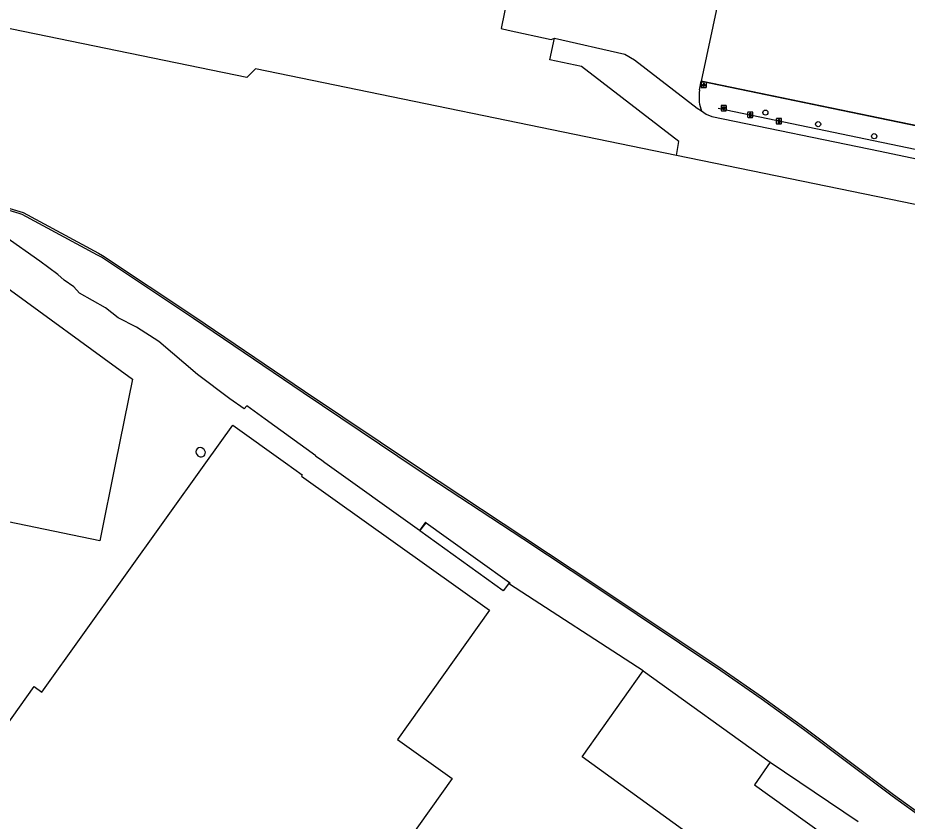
# Model space of a CAD drawing. Extents: x 157692 to 159670, y 381454 to 383289.
# Drawn here: x 158845.7 to 159015.7, y 382681.5 to 382835 of the extents above; entities that cross this region are included whole.
import ezdxf

# ---------------------------------------------------------------- set-up
doc = ezdxf.new("R2010")
doc.units = 0
for name, color, linetype in [('IMGEO_Boom', 7, 'Continuous'), ('IMGEO_Erf', 7, 'Continuous'), ('IMGEO_Groenvoorziening', 7, 'Continuous'), ('IMGEO_Hectometerpaal', 7, 'Continuous'), ('IMGEO_Hek', 7, 'Continuous'), ('IMGEO_Kademuur', 7, 'Continuous'), ('IMGEO_Lichtpunt', 7, 'Continuous'), ('IMGEO_Muur', 7, 'Continuous'), ('IMGEO_Opslagtank', 7, 'Continuous'), ('IMGEO_Paal', 7, 'Continuous'), ('IMGEO_Pand', 7, 'Continuous'), ('IMGEO_Rijbaan_lokaal_open', 7, 'Continuous'), ('IMGEO_Waterloop', 7, 'Continuous')]:
    doc.layers.add(name, color=color, linetype=linetype)

msp = doc.modelspace()

# ---------------------------------------------------------------- linework, layer by layer
at = {"layer": 'IMGEO_Boom'}
for centre in [(158988.59, 382816.92), (158998.66, 382814.71), (159009.38, 382812.41)]:
    msp.add_circle(centre, 0.489, dxfattribs=at)
at = {"layer": 'IMGEO_Erf'}
for points in [[(158923.72, 382738.55), (158923.59, 382738.65), (158922.47, 382737.08), (158904.38, 382750), (158903.78, 382750.43), (158902.6, 382751.24), (158902.68, 382751.34), (158892.94, 382758.33), (158889.44, 382760.9), (158888.94, 382760.33), (158886.21, 382762.21), (158880.06, 382766.89), (158872.64, 382773.15), (158868.38, 382775.89), (158864.84, 382777.7), (158862.46, 382779.62), (158857.48, 382782.41), (158856.4, 382783.6), (158854.56, 382784.88), (158853.35, 382785.99), (158849.92, 382788.56), (158843.18, 382793.25)], [(158965.21, 382710.22), (158939.64, 382726.78), (158939.8, 382727.02), (158939.65, 382727.13)], [(158989.52, 382692.77), (159006.29, 382681.42)]]:
    msp.add_lwpolyline(points, dxfattribs=at)
at = {"layer": 'IMGEO_Groenvoorziening'}
msp.add_lwpolyline([(158976.33, 382822.93), (159062.46, 382805.1)], dxfattribs=at)
at = {"layer": 'IMGEO_Hectometerpaal'}
for p, q in [((158980.12, 382818.2), (158980.12, 382817.36)), ((158980.12, 382818.2), (158980.12, 382817.36)), ((158981.04, 382818.28), (158980.19, 382818.28)), ((158981.04, 382818.28), (158980.19, 382818.28)), ((158981.12, 382817.37), (158981.12, 382818.21)), ((158981.12, 382817.37), (158981.12, 382818.21)), ((158980.2, 382817.28), (158981.05, 382817.28)), ((158980.2, 382817.28), (158981.05, 382817.28))]:
    msp.add_line(p, q, dxfattribs=at)
msp.add_lwpolyline([(158980.65, 382817.43), (158980.59, 382817.43), (158980.59, 382817.73), (158980.37, 382817.73), (158980.37, 382818), (158980.87, 382818), (158980.87, 382817.73), (158980.65, 382817.73), (158980.65, 382817.43)], dxfattribs=at)
for centre, start, end in [((158980.2, 382818.2), 92.4484, 184.2845), ((158980.2, 382818.2), 92.4484, 184.2845), ((158981.04, 382818.2), 2.4484, 94.2845), ((158981.04, 382818.2), 2.4484, 94.2845), ((158980.2, 382817.36), 182.4484, 274.2845), ((158980.2, 382817.36), 182.4484, 274.2845), ((158981.04, 382817.36), 272.4484, 4.2845), ((158981.04, 382817.36), 272.4484, 4.2845)]:
    msp.add_arc(centre, 0.0779, start, end, dxfattribs=at)
at = {"layer": 'IMGEO_Hek'}
msp.add_lwpolyline([(158979.58, 382817.8), (159017.21, 382809.95), (159057.84, 382801.65)], dxfattribs=at)
at = {"layer": 'IMGEO_Kademuur'}
for points in [[(159081.74, 382786.11), (158971.56, 382808.73), (158891.12, 382825.28), (158889.46, 382823.66), (158714.04, 382859.78), (158698.56, 382862.69), (158698.38, 382861.8), (158697.19, 382855.84), (158679.57, 382859.72), (158677.66, 382860.11), (158670.72, 382861.53), (158668.83, 382861.92), (158667.38, 382862.29), (158665.51, 382861.64), (158662.45, 382860.75), (158661.87, 382860.66), (158660.58, 382860.42), (158659.57, 382860.43), (158658.72, 382860.47), (158657.83, 382860.63), (158656.02, 382861.03), (158652.41, 382861.77)], [(158830.46, 382802.68), (158846.1, 382798.04), (158846.71, 382797.82), (158861.1, 382790.04), (158861.88, 382789.62), (158879.51, 382777.9), (158900.48, 382763.72), (158922.27, 382749.08), (158942.44, 382735.79), (158956.38, 382726.58), (158980.29, 382710.57), (158988, 382705.24), (158996.1, 382699.35), (159013.08, 382686.59), (159025.4, 382677.7)], [(159025.2, 382677.35), (159012.84, 382686.27), (158995.86, 382699.03), (158987.77, 382704.91), (158980.06, 382710.23), (158956.16, 382726.25), (158942.22, 382735.45), (158922.05, 382748.74), (158900.26, 382763.39), (158879.29, 382777.57), (158861.68, 382789.28), (158860.91, 382789.69), (158846.55, 382797.46), (158845.97, 382797.66), (158830.37, 382802.29)]]:
    msp.add_lwpolyline(points, dxfattribs=at)
at = {"layer": 'IMGEO_Lichtpunt'}
for p, q in [((158976.3, 382822.62), (158976.3, 382821.82)), ((158976.3, 382822.62), (158976.3, 382821.82)), ((158977.2, 382822.72), (158976.4, 382822.72)), ((158977.2, 382822.72), (158976.4, 382822.72)), ((158976.4, 382821.72), (158977.2, 382821.72)), ((158976.4, 382821.72), (158977.2, 382821.72)), ((158977.3, 382821.82), (158977.3, 382822.62)), ((158977.3, 382821.82), (158977.3, 382822.62))]:
    msp.add_line(p, q, dxfattribs=at)
for points in [[(158976.68, 382822.29), (158976.72, 382822.26), (158976.53, 382822), (158976.49, 382822.02), (158976.68, 382822.29)], [(158976.78, 382822.24), (158976.83, 382822.24), (158976.83, 382821.92), (158976.78, 382821.92), (158976.78, 382822.24)], [(158976.89, 382822.26), (158976.93, 382822.29), (158977.11, 382822.02), (158977.08, 382822), (158976.89, 382822.26)]]:
    msp.add_lwpolyline(points, dxfattribs=at)
msp.add_circle((158976.8, 382822.42), 0.0994, dxfattribs=at)
for centre, start, end in [((158976.4, 382822.62), 90, 180), ((158976.4, 382822.62), 90, 180), ((158976.4, 382821.82), 180, 270), ((158976.4, 382821.82), 180, 270), ((158977.2, 382822.62), 0, 90), ((158977.2, 382822.62), 0, 90), ((158977.2, 382821.82), 270, 0), ((158977.2, 382821.82), 270, 360)]:
    msp.add_arc(centre, 0.0946, start, end, dxfattribs=at)
at = {"layer": 'IMGEO_Muur'}
msp.add_lwpolyline([(159101.42, 382797.04), (158976.33, 382822.93)], dxfattribs=at)
at = {"layer": 'IMGEO_Opslagtank'}
for centre, radius, start, end in [((158880.55, 382752.1), 0.823, 44.0898, 224.0883), ((158880.69, 382751.96), 0.848, 210.0756, 58.1025)]:
    msp.add_arc(centre, radius, start, end, dxfattribs=at)
at = {"layer": 'IMGEO_Paal'}
for p, q in [((158985.19, 382816.94), (158985.19, 382816.09)), ((158985.19, 382816.94), (158985.19, 382816.09)), ((158986.11, 382817.02), (158985.27, 382817.02)), ((158986.11, 382817.02), (158985.27, 382817.02)), ((158986.19, 382816.1), (158986.19, 382816.95)), ((158986.19, 382816.1), (158986.19, 382816.95)), ((158985.28, 382816.02), (158986.12, 382816.02)), ((158985.28, 382816.02), (158986.12, 382816.02)), ((158990.67, 382815.71), (158990.67, 382814.87)), ((158990.67, 382815.71), (158990.67, 382814.87)), ((158991.59, 382815.79), (158990.75, 382815.79)), ((158991.59, 382815.79), (158990.75, 382815.79)), ((158990.76, 382814.79), (158991.6, 382814.79)), ((158990.76, 382814.79), (158991.6, 382814.79)), ((158991.67, 382814.88), (158991.67, 382815.72)), ((158991.67, 382814.88), (158991.67, 382815.72))]:
    msp.add_line(p, q, dxfattribs=at)
for points in [[(158985.61, 382816.83), (158985.77, 382816.83), (158985.77, 382816.1), (158985.61, 382816.1), (158985.61, 382816.83)], [(158991.09, 382815.61), (158991.25, 382815.61), (158991.25, 382814.87), (158991.09, 382814.87), (158991.09, 382815.61)]]:
    msp.add_lwpolyline(points, dxfattribs=at)
for centre, start, end in [((158985.27, 382816.94), 92.4484, 184.2845), ((158985.27, 382816.94), 92.4484, 184.2845), ((158986.12, 382816.94), 2.4484, 94.2845), ((158986.12, 382816.94), 2.4484, 94.2845), ((158985.27, 382816.1), 182.4484, 274.2845), ((158985.27, 382816.1), 182.4484, 274.2845), ((158986.12, 382816.1), 272.4484, 4.2845), ((158986.12, 382816.1), 272.4484, 4.2845), ((158990.75, 382815.71), 92.4484, 184.2845), ((158990.75, 382815.71), 92.4484, 184.2845), ((158990.75, 382814.87), 182.4484, 274.2845), ((158990.75, 382814.87), 182.4484, 274.2845), ((158991.59, 382815.71), 2.4484, 94.2845), ((158991.59, 382815.71), 2.4484, 94.2845), ((158991.59, 382814.87), 272.4484, 4.2845), ((158991.59, 382814.87), 272.4484, 4.2845)]:
    msp.add_arc(centre, 0.0779, start, end, dxfattribs=at)
at = {"layer": 'IMGEO_Pand'}
for points in [[(158801.28, 382792.91), (158841.84, 382784.73), (158867.62, 382766), (158864.37, 382750), (158861.34, 382735.09), (158841.95, 382739.07), (158833.07, 382695.79), (158813.46, 382699.81), (158805.67, 382661.82), (158804.66, 382656.92)], [(158851.3, 382635.89), (158815.94, 382661.1), (158818.84, 382665.17), (158848.8, 382707.22), (158850.29, 382706.16), (158881.61, 382750), (158886.76, 382757.21), (158896.86, 382750), (158900.06, 382747.72), (158899.89, 382747.47), (158935.87, 382721.83), (158918.27, 382697.09), (158928.69, 382689.69), (158894.83, 382642.03)], [(158939.65, 382727.13), (158938.48, 382725.52), (158922.54, 382736.97), (158923.72, 382738.55)], [(158923.72, 382738.55), (158927.57, 382735.79), (158939.65, 382727.13)], [(158990.36, 382659.84), (158978.48, 382668.34), (158982, 382673.26), (158953.53, 382693.79), (158965.21, 382710.22)], [(158965.21, 382710.22), (158989.52, 382692.77)], [(158989.52, 382692.77), (158986.47, 382688.48), (159002.95, 382676.67)]]:
    msp.add_lwpolyline(points, dxfattribs=at)
at = {"layer": 'IMGEO_Rijbaan_lokaal_open'}
for points in [[(158983.69, 382857.56), (158982.83, 382853.44), (158976.33, 382822.93)], [(158889.18, 382851.26), (158907.16, 382847.58), (158939.87, 382841.76), (158938.06, 382833), (158939.44, 382832.69), (158947.62, 382830.92), (158948.24, 382831.16)], [(158971.56, 382808.73), (158972.03, 382811.38), (158953.44, 382825.76), (158947.38, 382827.01), (158948.24, 382831.16)], [(158948.24, 382831.16), (158961.72, 382828.07), (158963.54, 382826.98), (158975.57, 382817.8), (158976.38, 382817.25)], [(158975.99, 382821.3), (158976.33, 382822.93)], [(158976.38, 382817.25), (158977.26, 382816.65), (158978.32, 382816.2), (159010.55, 382809.53), (159028.33, 382805.77), (159054.58, 382800.36)], [(159081.74, 382786.11), (158971.56, 382808.73)]]:
    msp.add_lwpolyline(points, dxfattribs=at)
for centre, radius, start, end in [((158990.84, 382819.84), 14.92, 174.3624, 183.3929), ((158982.22, 382819.65), 6.31, 186.3709, 202.3659)]:
    msp.add_arc(centre, radius, start, end, dxfattribs=at)
at = {"layer": 'IMGEO_Waterloop'}
msp.add_lwpolyline([(158971.56, 382808.73), (158891.12, 382825.28), (158889.46, 382823.66), (158714.04, 382859.78), (158698.56, 382862.69)], dxfattribs=at)

doc.saveas('drawing.dxf')
